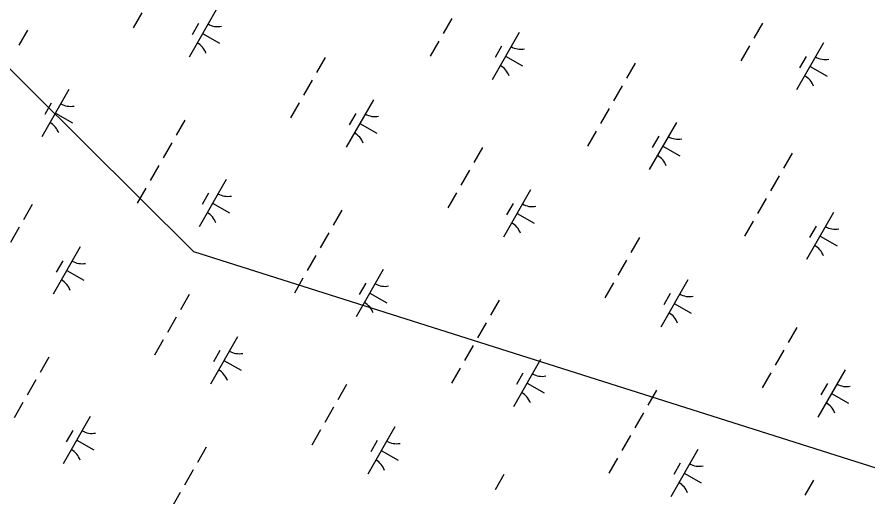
# Model space of a CAD drawing. Extents: x 3930721 to 3950824, y 220441 to 242861.
# Drawn here: x 3939555 to 3940336, y 232861 to 233301 of the extents above; entities that cross this region are included whole.
import ezdxf

# ---------------------------------------------------------------- set-up
doc = ezdxf.new("R2010")
doc.units = 0
doc.layers.add('V-UTIL-LINE', color=7, linetype='Continuous')
doc.layers.add('V-WETL-SWMP', color=7, linetype='Continuous')

msp = doc.modelspace()

# ---------------------------------------------------------------- linework, layer by layer
at = {"layer": 'V-UTIL-LINE'}
msp.add_lwpolyline([(3944448.96, 231161.17), (3944066.62, 231705.84), (3939716.97, 233085.7), (3938914.86, 233883.42)], dxfattribs=at)
at = {"layer": 'V-WETL-SWMP'}
for p, q in [((3939669.37, 233305.2), (3939661.42, 233291.32)), ((3939737.49, 233308.02), (3939712.65, 233264.63)), ((3939721.36, 233295.36), (3939715.39, 233284.95)), ((3939953.88, 233300.09), (3939945.93, 233286.2)), ((3940239.04, 233295.8), (3940231.09, 233281.91)), ((3939564.33, 233289.3), (3939556.38, 233275.42)), ((3939725.07, 233286.32), (3939740.69, 233277.38)), ((3940015.7, 233287.24), (3939990.85, 233243.85)), ((3939941.95, 233279.26), (3939934, 233265.38)), ((3939999.57, 233274.59), (3939993.6, 233264.17)), ((3940227.12, 233274.97), (3940219.16, 233261.09)), ((3940295.24, 233277.79), (3940270.39, 233234.4)), ((3939837.57, 233264.19), (3939829.62, 233250.31)), ((3940003.28, 233265.55), (3940018.9, 233256.6)), ((3940279.1, 233265.13), (3940273.14, 233254.72)), ((3940122.07, 233259.07), (3940114.12, 233245.19)), ((3940282.81, 233256.09), (3940298.43, 233247.15)), ((3939825.64, 233243.36), (3939817.69, 233229.48)), ((3939602.3, 233234.8), (3939577.45, 233191.42)), ((3940110.15, 233238.25), (3940102.19, 233224.36)), ((3939881.84, 233225.35), (3939856.99, 233181.96)), ((3939586.16, 233222.15), (3939580.2, 233211.74)), ((3939813.71, 233222.54), (3939805.76, 233208.65)), ((3940098.22, 233217.42), (3940090.27, 233203.54)), ((3939589.88, 233213.11), (3939605.5, 233204.16)), ((3939865.7, 233212.7), (3939859.73, 233202.28)), ((3939708.67, 233206.64), (3939700.72, 233192.75)), ((3939869.41, 233203.66), (3939885.03, 233194.71)), ((3940160.04, 233204.57), (3940135.2, 233161.19)), ((3940086.29, 233196.6), (3940078.34, 233182.71)), ((3939696.74, 233185.81), (3939688.79, 233171.93)), ((3940143.91, 233191.92), (3940137.94, 233181.51)), ((3939981.91, 233181.52), (3939973.96, 233167.64)), ((3940147.62, 233182.88), (3940163.24, 233173.93)), ((3940266.41, 233176.41), (3940258.46, 233162.52)), ((3939684.82, 233164.99), (3939676.86, 233151.1)), ((3939969.98, 233160.7), (3939962.03, 233146.81)), ((3940254.49, 233155.58), (3940246.54, 233141.7)), ((3939746.64, 233152.14), (3939721.79, 233108.75)), ((3939672.89, 233144.16), (3939664.94, 233130.27)), ((3939730.51, 233139.48), (3939724.54, 233129.07)), ((3939958.06, 233139.87), (3939950.1, 233125.99)), ((3940026.18, 233142.68), (3940001.33, 233099.3)), ((3939734.22, 233130.44), (3939749.84, 233121.5)), ((3940010.04, 233130.03), (3940004.08, 233119.62)), ((3940242.56, 233134.76), (3940234.61, 233120.87)), ((3939568.51, 233129.09), (3939560.56, 233115.2)), ((3939853.01, 233123.97), (3939845.06, 233110.09)), ((3940013.75, 233120.99), (3940029.37, 233112.04)), ((3940304.39, 233121.91), (3940279.54, 233078.52)), ((3939556.58, 233108.26), (3939548.63, 233094.38)), ((3940230.63, 233113.93), (3940222.68, 233100.04)), ((3940288.25, 233109.26), (3940282.28, 233098.84)), ((3939841.09, 233103.15), (3939833.13, 233089.26)), ((3940126.25, 233098.86), (3940118.3, 233084.97)), ((3940291.96, 233100.21), (3940307.58, 233091.27)), ((3939612.78, 233090.25), (3939587.93, 233046.86)), ((3939596.64, 233077.59), (3939590.67, 233067.18)), ((3939829.16, 233082.32), (3939821.21, 233068.43)), ((3940114.32, 233078.03), (3940106.37, 233064.15)), ((3939600.35, 233068.55), (3939615.97, 233059.61)), ((3939890.98, 233069.47), (3939866.14, 233026.08)), ((3939817.23, 233061.49), (3939809.28, 233047.61)), ((3940170.52, 233060.02), (3940145.67, 233016.63)), ((3939874.85, 233056.82), (3939868.88, 233046.41)), ((3940102.4, 233057.2), (3940094.45, 233043.32)), ((3939712.85, 233046.42), (3939704.9, 233032.54)), ((3939878.56, 233047.78), (3939894.18, 233038.83)), ((3940154.38, 233047.36), (3940148.42, 233036.95)), ((3939997.35, 233041.31), (3939989.4, 233027.42)), ((3940158.09, 233038.32), (3940173.71, 233029.38)), ((3939700.92, 233025.59), (3939692.97, 233011.71)), ((3939985.43, 233020.48), (3939977.48, 233006.6)), ((3940270.59, 233016.19), (3940262.64, 233002.31)), ((3939757.12, 233007.58), (3939732.27, 232964.19)), ((3939689, 233004.77), (3939681.04, 232990.88)), ((3939973.5, 232999.65), (3939965.55, 232985.77)), ((3939740.98, 232994.93), (3939735.02, 232984.51)), ((3940258.67, 232995.36), (3940250.71, 232981.48)), ((3939583.95, 232988.87), (3939576, 232974.99)), ((3939744.69, 232985.89), (3939760.31, 232976.94)), ((3940035.33, 232986.81), (3940010.48, 232943.42)), ((3939961.57, 232978.83), (3939953.62, 232964.94)), ((3940019.19, 232974.15), (3940013.22, 232963.74)), ((3940246.74, 232974.54), (3940238.79, 232960.65)), ((3940314.86, 232977.35), (3940290.01, 232933.96)), ((3939572.03, 232968.04), (3939564.07, 232954.16)), ((3939857.19, 232963.75), (3939849.24, 232949.87)), ((3940022.9, 232965.11), (3940038.52, 232956.17)), ((3940141.7, 232958.64), (3940133.74, 232944.76)), ((3940298.72, 232964.7), (3940292.76, 232954.28)), ((3940302.44, 232955.66), (3940318.06, 232946.71)), ((3939560.1, 232947.22), (3939552.15, 232933.33)), ((3939845.26, 232942.93), (3939837.31, 232929.04)), ((3940129.77, 232937.81), (3940121.82, 232923.93)), ((3939621.92, 232934.37), (3939597.08, 232890.98)), ((3939605.79, 232921.72), (3939599.82, 232911.3)), ((3939833.34, 232922.1), (3939825.38, 232908.22)), ((3939901.46, 232924.91), (3939876.61, 232881.53)), ((3939609.5, 232912.68), (3939625.12, 232903.73)), ((3939885.32, 232912.26), (3939879.36, 232901.85)), ((3940117.84, 232916.99), (3940109.89, 232903.1)), ((3939728.29, 232906.2), (3939720.34, 232892.32)), ((3940179.67, 232904.14), (3940154.82, 232860.75)), ((3939889.03, 232903.22), (3939904.65, 232894.27)), ((3940105.91, 232896.16), (3940097.96, 232882.28)), ((3940163.53, 232891.49), (3940157.57, 232881.07)), ((3939716.37, 232885.38), (3939708.42, 232871.49)), ((3940001.53, 232881.09), (3939993.58, 232867.2)), ((3940167.24, 232882.45), (3940182.86, 232873.5)), ((3940286.04, 232875.97), (3940278.09, 232862.09)), ((3939704.44, 232864.55), (3939696.49, 232850.67))]:
    msp.add_line(p, q, dxfattribs=at)
for centre, start, end in [((3939739, 233310.17), 239.42788, 280.97154), ((3939711.55, 233262.23), 19.42788, 60.97154), ((3940017.21, 233289.4), 239.42788, 280.97154), ((3940296.75, 233279.94), 239.42788, 280.97154), ((3939989.76, 233241.46), 19.42788, 60.97154), ((3940269.29, 233232), 19.42788, 60.97154), ((3939603.81, 233236.96), 239.42788, 280.97154), ((3939883.34, 233227.51), 239.42788, 280.97154), ((3939576.36, 233189.02), 19.42788, 60.97154), ((3939855.89, 233179.57), 19.42788, 60.97154), ((3940161.55, 233206.73), 239.42788, 280.97154), ((3940134.1, 233158.79), 19.42788, 60.97154), ((3939748.15, 233154.29), 239.42788, 280.97154), ((3940027.69, 233144.84), 239.42788, 280.97154), ((3939720.7, 233106.36), 19.42788, 60.97154), ((3940000.23, 233096.9), 19.42788, 60.97154), ((3940305.9, 233124.06), 239.42788, 280.97154), ((3940278.44, 233076.13), 19.42788, 60.97154), ((3939614.28, 233092.4), 239.42788, 280.97154), ((3939586.83, 233044.47), 19.42788, 60.97154), ((3939892.49, 233071.63), 239.42788, 280.97154), ((3940172.03, 233062.17), 239.42788, 280.97154), ((3939865.04, 233023.69), 19.42788, 60.97154), ((3940144.57, 233014.24), 19.42788, 60.97154), ((3939758.63, 233009.74), 239.42788, 280.97154), ((3939731.17, 232961.8), 19.42788, 60.97154), ((3940036.83, 232988.96), 239.42788, 280.97154), ((3940316.37, 232979.51), 239.42788, 280.97154), ((3940009.38, 232941.02), 19.42788, 60.97154), ((3940288.91, 232931.57), 19.42788, 60.97154), ((3939623.43, 232936.53), 239.42788, 280.97154), ((3939902.97, 232927.07), 239.42788, 280.97154), ((3939595.98, 232888.59), 19.42788, 60.97154), ((3939875.51, 232879.13), 19.42788, 60.97154), ((3940181.18, 232906.3), 239.42788, 280.97154), ((3940153.72, 232858.36), 19.42788, 60.97154)]:
    msp.add_arc(centre, 17.62, start, end, dxfattribs=at)

doc.saveas('drawing.dxf')
